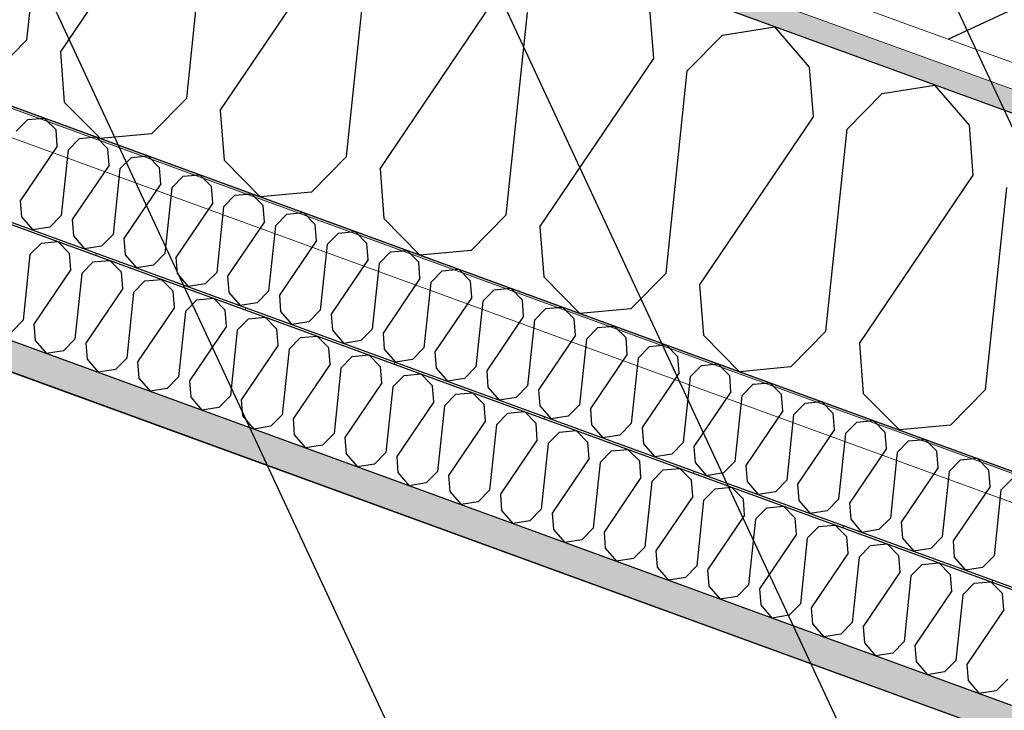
# Model space of a CAD drawing. Header units: millimetres. Extents: x 112481703 to 112588235, y 1264638581 to 1264713486.
# Tile 444 of 487: x 112583611 to 112584044, y 1264688972 to 1264689276. Entities that reach past the tile are written whole.
import ezdxf
from ezdxf.enums import TextEntityAlignment as Align

# ---------------------------------------------------------------- set-up
doc = ezdxf.new("R2010")
doc.units = ezdxf.units.MM
doc.header["$LTSCALE"] = 0.5
doc.header["$MEASUREMENT"] = 0
doc.linetypes.add('PLINE', pattern=[0])
for name, color, linetype, lineweight in [('235- Utvendig kledning og overflate', 7, 'Continuous', 0), ('236- Innvendig kledning og overflate', 7, 'Continuous', 0), ('262- Taktekking', 7, 'Continuous', 0)]:
    doc.layers.add(name, color=color, linetype=linetype, lineweight=lineweight)
for name, color, linetype in [('862- M___Nettoareal', 7, 'Continuous'), ('862- M___Nettoareal (1-100)', 7, 'Continuous'), ('862- M___Nettoareal(Polylinje)', 7, 'Continuous'), ('LA_farge_dekke_asfalt2', 7, 'Continuous'), ('Yttervegger.A225', 7, 'Continuous'), ('Yttervegger.A225 (Skravur)', 7, 'Continuous')]:
    doc.layers.add(name, color=color, linetype=linetype)
doc.styles.add('GENERATED_STYLE_1', font='arial.ttf')
pattern_1 = [(249.956, (112557650, 1264717795), (-81.357, 29.68231), [0, -50]), (249.956, (112557682.11, 1264717756.67), (-81.357, 29.68231), [0, -50])]

# ---------------------------------------------------------------- blocks, each defined once
blk = doc.blocks.new('Personalrom_1_1', base_point=(112584215.36, 1264687380.05))
at = {"layer": '862- M___Nettoareal(Polylinje)', "linetype": 'PLINE', "flags": 128}
blk.add_lwpolyline([(112586295.89, 1264688139.79), (112579715.19, 1264690540.69), (112579078.41, 1264688795.32), (112578651.54, 1264687625.32), (112580142.19, 1264687081.47), (112580274.65, 1264687033.14), (112580295.56, 1264687090.45), (112582622.75, 1264686241.4), (112582601.84, 1264686184.09), (112585232.24, 1264685224.41)], close=True, dxfattribs=at)
blk = doc.blocks.new('*X415', base_point=(112557650, 1264717795))
at = {"layer": 'Yttervegger.A225 (Skravur)', "linetype": 'PLINE'}
for p, q in [((112583613.95, 1264689267.01), (112583623.31, 1264689356)), ((112583628.72, 1264689261.61), (112583678.87, 1264689335.73)), ((112583684.28, 1264689241.35), (112583693.65, 1264689330.34)), ((112583699.06, 1264689235.95), (112583749.2, 1264689310.07)), ((112583754.61, 1264689215.68), (112583763.98, 1264689304.68)), ((112583769.39, 1264689210.29), (112583819.53, 1264689284.41)), ((112583824.94, 1264689190.02), (112583834.31, 1264689279.02)), ((112583889.87, 1264689258.75), (112583888.17, 1264689280.71)), ((112583920.09, 1264689269.07), (112583943.2, 1264689272.78)), ((112583958.5, 1264689255.05), (112583943.2, 1264689272.78)), ((112583904.64, 1264689253.36), (112583920.09, 1264689269.07)), ((112583613.95, 1264689267.01), (112583598.5, 1264689251.3)), ((112583628.72, 1264689261.61), (112583630.42, 1264689239.65)), ((112583839.72, 1264689184.63), (112583889.87, 1264689258.75)), ((112583960.2, 1264689233.09), (112583958.5, 1264689255.05)), ((112583895.28, 1264689164.36), (112583904.64, 1264689253.36)), ((112583990.42, 1264689243.41), (112584013.54, 1264689247.12)), ((112584028.83, 1264689229.39), (112584013.54, 1264689247.12)), ((112583974.98, 1264689227.7), (112583990.42, 1264689243.41)), ((112583630.42, 1264689239.65), (112583646.31, 1264689223.56)), ((112583684.28, 1264689241.35), (112583668.84, 1264689225.64)), ((112583699.06, 1264689235.95), (112583700.76, 1264689213.99)), ((112583910.05, 1264689158.97), (112583960.2, 1264689233.09)), ((112584030.53, 1264689207.43), (112584028.83, 1264689229.39)), ((112583668.84, 1264689225.64), (112583646.31, 1264689223.56)), ((112583965.61, 1264689138.7), (112583974.98, 1264689227.7)), ((112583700.76, 1264689213.99), (112583716.65, 1264689197.9)), ((112583754.61, 1264689215.68), (112583739.17, 1264689199.98)), ((112583769.39, 1264689210.29), (112583771.09, 1264689188.33)), ((112583980.39, 1264689133.31), (112584030.53, 1264689207.43)), ((112583739.17, 1264689199.98), (112583716.65, 1264689197.9)), ((112584035.94, 1264689113.04), (112584045.31, 1264689202.04)), ((112583824.94, 1264689190.02), (112583809.5, 1264689174.32)), ((112583771.09, 1264689188.33), (112583786.98, 1264689172.24)), ((112583839.72, 1264689184.63), (112583841.42, 1264689162.67)), ((112583809.5, 1264689174.32), (112583786.98, 1264689172.24)), ((112583895.28, 1264689164.36), (112583879.83, 1264689148.66)), ((112583841.42, 1264689162.67), (112583857.31, 1264689146.58)), ((112583910.05, 1264689158.97), (112583911.75, 1264689137.01)), ((112583879.83, 1264689148.66), (112583857.31, 1264689146.58)), ((112583965.61, 1264689138.7), (112583950.17, 1264689123)), ((112583911.75, 1264689137.01), (112583927.64, 1264689120.92)), ((112583980.39, 1264689133.31), (112583982.09, 1264689111.35)), ((112583950.17, 1264689123), (112583927.64, 1264689120.92)), ((112584035.94, 1264689113.04), (112584020.5, 1264689097.34)), ((112583982.09, 1264689111.35), (112583997.98, 1264689095.25)), ((112584020.5, 1264689097.34), (112583997.98, 1264689095.25))]:
    blk.add_line(p, q, dxfattribs=at)
blk = doc.blocks.new('*X541', base_point=(112557650, 1264717795))
at = {"layer": 'Yttervegger.A225 (Skravur)', "linetype": 'PLINE'}
for p, q in [((112583615.31, 1264689172.45), (112583620.31, 1264689177.54)), ((112583620.31, 1264689177.54), (112583627.62, 1264689178.22)), ((112583632.77, 1264689173), (112583627.62, 1264689178.22)), ((112583633.32, 1264689165.87), (112583632.77, 1264689173)), ((112583615.31, 1264689172.45), (112583612.27, 1264689143.58)), ((112583638.12, 1264689164.13), (112583643.12, 1264689169.22)), ((112583643.12, 1264689169.22), (112583650.43, 1264689169.89)), ((112583655.58, 1264689164.67), (112583650.43, 1264689169.89)), ((112583633.32, 1264689165.87), (112583617.06, 1264689141.84)), ((112583638.12, 1264689164.13), (112583635.08, 1264689135.26)), ((112583656.13, 1264689157.55), (112583655.58, 1264689164.67)), ((112583660.93, 1264689155.8), (112583665.93, 1264689160.9)), ((112583665.93, 1264689160.9), (112583673.24, 1264689161.57)), ((112583678.39, 1264689156.35), (112583673.24, 1264689161.57)), ((112583656.13, 1264689157.55), (112583639.87, 1264689133.51)), ((112583660.93, 1264689155.8), (112583657.89, 1264689126.94)), ((112583678.94, 1264689149.23), (112583678.39, 1264689156.35)), ((112583683.74, 1264689147.48), (112583688.75, 1264689152.58)), ((112583688.75, 1264689152.58), (112583696.05, 1264689153.25)), ((112583701.2, 1264689148.03), (112583696.05, 1264689153.25)), ((112583678.94, 1264689149.23), (112583662.68, 1264689125.19)), ((112583683.74, 1264689147.48), (112583680.7, 1264689118.62)), ((112583701.75, 1264689140.91), (112583701.2, 1264689148.03)), ((112583612.27, 1264689143.58), (112583607.26, 1264689138.49)), ((112583706.55, 1264689139.16), (112583711.56, 1264689144.25)), ((112583711.56, 1264689144.25), (112583718.86, 1264689144.93)), ((112583724.01, 1264689139.71), (112583718.86, 1264689144.93)), ((112583617.06, 1264689141.84), (112583617.61, 1264689134.71)), ((112583701.75, 1264689140.91), (112583685.49, 1264689116.87)), ((112583706.55, 1264689139.16), (112583703.51, 1264689110.29)), ((112583724.57, 1264689132.59), (112583724.01, 1264689139.71)), ((112583617.61, 1264689134.71), (112583622.57, 1264689128.96)), ((112583635.08, 1264689135.26), (112583630.07, 1264689130.17)), ((112583639.87, 1264689133.51), (112583640.42, 1264689126.39)), ((112583729.36, 1264689130.84), (112583734.37, 1264689135.93)), ((112583734.37, 1264689135.93), (112583741.67, 1264689136.61)), ((112583746.82, 1264689131.39), (112583741.67, 1264689136.61)), ((112583630.07, 1264689130.17), (112583622.57, 1264689128.96)), ((112583724.57, 1264689132.59), (112583708.3, 1264689108.55)), ((112583729.36, 1264689130.84), (112583726.32, 1264689101.97)), ((112583747.38, 1264689124.26), (112583746.82, 1264689131.39)), ((112583640.42, 1264689126.39), (112583645.38, 1264689120.64)), ((112583657.89, 1264689126.94), (112583652.88, 1264689121.84)), ((112583662.68, 1264689125.19), (112583663.23, 1264689118.07)), ((112583752.17, 1264689122.51), (112583757.18, 1264689127.61)), ((112583757.18, 1264689127.61), (112583764.48, 1264689128.28)), ((112583769.64, 1264689123.06), (112583764.48, 1264689128.28)), ((112583652.88, 1264689121.84), (112583645.38, 1264689120.64)), ((112583747.38, 1264689124.26), (112583731.11, 1264689100.22)), ((112583752.17, 1264689122.51), (112583749.13, 1264689093.65)), ((112583770.19, 1264689115.94), (112583769.64, 1264689123.06)), ((112583663.23, 1264689118.07), (112583668.19, 1264689112.32)), ((112583680.7, 1264689118.62), (112583675.69, 1264689113.52)), ((112583685.49, 1264689116.87), (112583686.04, 1264689109.75)), ((112583774.98, 1264689114.19), (112583779.99, 1264689119.29)), ((112583779.99, 1264689119.29), (112583787.29, 1264689119.96)), ((112583792.45, 1264689114.74), (112583787.29, 1264689119.96)), ((112583675.69, 1264689113.52), (112583668.19, 1264689112.32)), ((112583770.19, 1264689115.94), (112583753.92, 1264689091.9)), ((112583774.98, 1264689114.19), (112583771.94, 1264689085.33)), ((112583793, 1264689107.62), (112583792.45, 1264689114.74)), ((112583686.04, 1264689109.75), (112583691, 1264689104)), ((112583703.51, 1264689110.29), (112583698.5, 1264689105.2)), ((112583708.3, 1264689108.55), (112583708.85, 1264689101.42)), ((112583793, 1264689107.62), (112583776.73, 1264689083.58)), ((112583797.79, 1264689105.87), (112583802.8, 1264689110.96)), ((112583802.8, 1264689110.96), (112583810.1, 1264689111.64)), ((112583815.26, 1264689106.42), (112583810.1, 1264689111.64)), ((112583698.5, 1264689105.2), (112583691, 1264689104)), ((112583797.79, 1264689105.87), (112583794.75, 1264689077.01)), ((112583815.81, 1264689099.3), (112583815.26, 1264689106.42)), ((112583825.61, 1264689102.64), (112583832.91, 1264689103.32)), ((112583838.07, 1264689098.1), (112583832.91, 1264689103.32)), ((112583708.85, 1264689101.42), (112583713.81, 1264689095.67)), ((112583726.32, 1264689101.97), (112583721.31, 1264689096.88)), ((112583731.11, 1264689100.22), (112583731.66, 1264689093.1)), ((112583815.81, 1264689099.3), (112583799.54, 1264689075.26)), ((112583820.6, 1264689097.55), (112583825.61, 1264689102.64)), ((112583721.31, 1264689096.88), (112583713.81, 1264689095.67)), ((112583820.6, 1264689097.55), (112583817.56, 1264689068.68)), ((112583838.62, 1264689090.97), (112583838.07, 1264689098.1)), ((112583848.42, 1264689094.32), (112583855.72, 1264689095)), ((112583860.88, 1264689089.77), (112583855.72, 1264689095)), ((112583731.66, 1264689093.1), (112583736.62, 1264689087.35)), ((112583749.13, 1264689093.65), (112583744.12, 1264689088.56)), ((112583753.92, 1264689091.9), (112583754.47, 1264689084.78)), ((112583838.62, 1264689090.97), (112583822.35, 1264689066.94)), ((112583843.41, 1264689089.23), (112583848.42, 1264689094.32)), ((112583744.12, 1264689088.56), (112583736.62, 1264689087.35)), ((112583843.41, 1264689089.23), (112583840.37, 1264689060.36)), ((112583861.43, 1264689082.65), (112583860.88, 1264689089.77)), ((112583866.22, 1264689080.9), (112583871.23, 1264689086)), ((112583871.23, 1264689086), (112583878.53, 1264689086.67)), ((112583883.69, 1264689081.45), (112583878.53, 1264689086.67)), ((112583754.47, 1264689084.78), (112583759.44, 1264689079.03)), ((112583771.94, 1264689085.33), (112583766.93, 1264689080.23)), ((112583776.73, 1264689083.58), (112583777.28, 1264689076.46)), ((112583861.43, 1264689082.65), (112583845.17, 1264689058.61)), ((112583766.93, 1264689080.23), (112583759.44, 1264689079.03)), ((112583866.22, 1264689080.9), (112583863.18, 1264689052.04)), ((112583884.24, 1264689074.33), (112583883.69, 1264689081.45)), ((112583889.03, 1264689072.58), (112583894.04, 1264689077.68)), ((112583894.04, 1264689077.68), (112583901.34, 1264689078.35)), ((112583906.5, 1264689073.13), (112583901.34, 1264689078.35)), ((112583777.28, 1264689076.46), (112583782.25, 1264689070.71)), ((112583794.75, 1264689077.01), (112583789.74, 1264689071.91)), ((112583799.54, 1264689075.26), (112583800.1, 1264689068.13)), ((112583884.24, 1264689074.33), (112583867.98, 1264689050.29)), ((112583907.05, 1264689066.01), (112583906.5, 1264689073.13)), ((112583789.74, 1264689071.91), (112583782.25, 1264689070.71)), ((112583817.56, 1264689068.68), (112583812.55, 1264689063.59)), ((112583889.03, 1264689072.58), (112583885.99, 1264689043.72)), ((112583911.84, 1264689064.26), (112583916.85, 1264689069.35)), ((112583916.85, 1264689069.35), (112583924.16, 1264689070.03)), ((112583929.31, 1264689064.81), (112583924.16, 1264689070.03)), ((112583800.1, 1264689068.13), (112583805.06, 1264689062.39)), ((112583822.35, 1264689066.94), (112583822.91, 1264689059.81)), ((112583907.05, 1264689066.01), (112583890.79, 1264689041.97)), ((112583911.84, 1264689064.26), (112583908.8, 1264689035.39)), ((112583929.86, 1264689057.69), (112583929.31, 1264689064.81)), ((112583812.55, 1264689063.59), (112583805.06, 1264689062.39)), ((112583840.37, 1264689060.36), (112583835.36, 1264689055.27)), ((112583934.65, 1264689055.94), (112583939.66, 1264689061.03)), ((112583939.66, 1264689061.03), (112583946.97, 1264689061.71)), ((112583952.12, 1264689056.49), (112583946.97, 1264689061.71)), ((112583822.91, 1264689059.81), (112583827.87, 1264689054.06)), ((112583845.17, 1264689058.61), (112583845.72, 1264689051.49)), ((112583929.86, 1264689057.69), (112583913.6, 1264689033.65)), ((112583934.65, 1264689055.94), (112583931.62, 1264689027.07)), ((112583952.67, 1264689049.36), (112583952.12, 1264689056.49)), ((112583835.36, 1264689055.27), (112583827.87, 1264689054.06)), ((112583845.72, 1264689051.49), (112583850.68, 1264689045.74)), ((112583863.18, 1264689052.04), (112583858.18, 1264689046.95)), ((112583957.46, 1264689047.61), (112583962.47, 1264689052.71)), ((112583962.47, 1264689052.71), (112583969.78, 1264689053.38)), ((112583974.93, 1264689048.16), (112583969.78, 1264689053.38)), ((112583858.18, 1264689046.95), (112583850.68, 1264689045.74)), ((112583867.98, 1264689050.29), (112583868.53, 1264689043.17)), ((112583952.67, 1264689049.36), (112583936.41, 1264689025.32)), ((112583957.46, 1264689047.61), (112583954.43, 1264689018.75)), ((112583975.48, 1264689041.04), (112583974.93, 1264689048.16)), ((112583868.53, 1264689043.17), (112583873.49, 1264689037.42)), ((112583885.99, 1264689043.72), (112583880.99, 1264689038.62)), ((112583980.27, 1264689039.29), (112583985.28, 1264689044.39)), ((112583985.28, 1264689044.39), (112583992.59, 1264689045.06)), ((112583997.74, 1264689039.84), (112583992.59, 1264689045.06)), ((112583880.99, 1264689038.62), (112583873.49, 1264689037.42)), ((112583890.79, 1264689041.97), (112583891.34, 1264689034.85)), ((112583975.48, 1264689041.04), (112583959.22, 1264689017)), ((112583980.27, 1264689039.29), (112583977.24, 1264689010.43)), ((112583998.29, 1264689032.72), (112583997.74, 1264689039.84)), ((112583891.34, 1264689034.85), (112583896.3, 1264689029.1)), ((112583908.8, 1264689035.39), (112583903.8, 1264689030.3)), ((112584003.08, 1264689030.97), (112584008.09, 1264689036.06)), ((112584008.09, 1264689036.06), (112584015.4, 1264689036.74)), ((112584020.55, 1264689031.52), (112584015.4, 1264689036.74)), ((112583903.8, 1264689030.3), (112583896.3, 1264689029.1)), ((112583913.6, 1264689033.65), (112583914.15, 1264689026.52)), ((112583998.29, 1264689032.72), (112583982.03, 1264689008.68)), ((112584003.08, 1264689030.97), (112584000.05, 1264689002.11)), ((112584021.1, 1264689024.4), (112584020.55, 1264689031.52)), ((112583914.15, 1264689026.52), (112583919.11, 1264689020.77)), ((112583931.62, 1264689027.07), (112583926.61, 1264689021.98)), ((112583936.41, 1264689025.32), (112583936.96, 1264689018.2)), ((112584025.9, 1264689022.65), (112584030.9, 1264689027.74)), ((112584030.9, 1264689027.74), (112584038.21, 1264689028.42)), ((112584043.36, 1264689023.2), (112584038.21, 1264689028.42)), ((112583926.61, 1264689021.98), (112583919.11, 1264689020.77)), ((112584021.1, 1264689024.4), (112584004.84, 1264689000.36)), ((112584025.9, 1264689022.65), (112584022.86, 1264688993.78)), ((112584043.91, 1264689016.07), (112584043.36, 1264689023.2)), ((112583936.96, 1264689018.2), (112583941.92, 1264689012.45)), ((112583954.43, 1264689018.75), (112583949.42, 1264689013.66)), ((112583959.22, 1264689017), (112583959.77, 1264689009.88)), ((112583949.42, 1264689013.66), (112583941.92, 1264689012.45)), ((112584043.91, 1264689016.07), (112584027.65, 1264688992.04)), ((112583959.77, 1264689009.88), (112583964.73, 1264689004.13)), ((112583977.24, 1264689010.43), (112583972.23, 1264689005.33)), ((112583982.03, 1264689008.68), (112583982.58, 1264689001.56)), ((112583972.23, 1264689005.33), (112583964.73, 1264689004.13)), ((112583982.58, 1264689001.56), (112583987.54, 1264688995.81)), ((112584000.05, 1264689002.11), (112583995.04, 1264688997.01)), ((112584004.84, 1264689000.36), (112584005.39, 1264688993.24)), ((112583995.04, 1264688997.01), (112583987.54, 1264688995.81)), ((112584005.39, 1264688993.24), (112584010.35, 1264688987.49)), ((112584022.86, 1264688993.78), (112584017.85, 1264688988.69)), ((112584027.65, 1264688992.04), (112584028.2, 1264688984.91)), ((112584017.85, 1264688988.69), (112584010.35, 1264688987.49)), ((112584028.2, 1264688984.91), (112584033.16, 1264688979.16)), ((112584045.67, 1264688985.46), (112584040.66, 1264688980.37)), ((112584040.66, 1264688980.37), (112584033.16, 1264688979.16))]:
    blk.add_line(p, q, dxfattribs=at)
blk = doc.blocks.new('*X544', base_point=(112557650, 1264717795))
at = {"layer": 'Yttervegger.A225 (Skravur)', "linetype": 'PLINE'}
for p, q in [((112583609.29, 1264689226.8), (112583614.3, 1264689231.9)), ((112583614.3, 1264689231.9), (112583621.6, 1264689232.57)), ((112583626.76, 1264689227.35), (112583621.6, 1264689232.57)), ((112583627.31, 1264689220.23), (112583626.76, 1264689227.35)), ((112583627.31, 1264689220.23), (112583611.04, 1264689196.19)), ((112583632.1, 1264689218.48), (112583637.11, 1264689223.57)), ((112583637.11, 1264689223.57), (112583644.41, 1264689224.25)), ((112583649.57, 1264689219.03), (112583644.41, 1264689224.25)), ((112583632.1, 1264689218.48), (112583629.06, 1264689189.62)), ((112583650.12, 1264689211.91), (112583649.57, 1264689219.03)), ((112583659.92, 1264689215.25), (112583667.22, 1264689215.93)), ((112583672.38, 1264689210.71), (112583667.22, 1264689215.93)), ((112583650.12, 1264689211.91), (112583633.85, 1264689187.87)), ((112583654.91, 1264689210.16), (112583659.92, 1264689215.25)), ((112583654.91, 1264689210.16), (112583651.87, 1264689181.29)), ((112583672.93, 1264689203.58), (112583672.38, 1264689210.71)), ((112583682.73, 1264689206.93), (112583690.03, 1264689207.6)), ((112583695.19, 1264689202.38), (112583690.03, 1264689207.6)), ((112583672.93, 1264689203.58), (112583656.66, 1264689179.54)), ((112583677.72, 1264689201.84), (112583682.73, 1264689206.93)), ((112583677.72, 1264689201.84), (112583674.68, 1264689172.97)), ((112583695.74, 1264689195.26), (112583695.19, 1264689202.38)), ((112583700.53, 1264689193.51), (112583705.54, 1264689198.61)), ((112583705.54, 1264689198.61), (112583712.84, 1264689199.28)), ((112583718, 1264689194.06), (112583712.84, 1264689199.28)), ((112583611.04, 1264689196.19), (112583611.59, 1264689189.07)), ((112583695.74, 1264689195.26), (112583679.48, 1264689171.22)), ((112583700.53, 1264689193.51), (112583697.49, 1264689164.65)), ((112583718.55, 1264689186.94), (112583718, 1264689194.06)), ((112583723.34, 1264689185.19), (112583728.35, 1264689190.29)), ((112583728.35, 1264689190.29), (112583735.65, 1264689190.96)), ((112583740.81, 1264689185.74), (112583735.65, 1264689190.96)), ((112583611.59, 1264689189.07), (112583616.56, 1264689183.32)), ((112583629.06, 1264689189.62), (112583624.05, 1264689184.52)), ((112583633.85, 1264689187.87), (112583634.41, 1264689180.74)), ((112583718.55, 1264689186.94), (112583702.29, 1264689162.9)), ((112583741.36, 1264689178.62), (112583740.81, 1264689185.74)), ((112583624.05, 1264689184.52), (112583616.56, 1264689183.32)), ((112583651.87, 1264689181.29), (112583646.86, 1264689176.2)), ((112583723.34, 1264689185.19), (112583720.3, 1264689156.33)), ((112583746.15, 1264689176.87), (112583751.16, 1264689181.96)), ((112583751.16, 1264689181.96), (112583758.47, 1264689182.64)), ((112583763.62, 1264689177.42), (112583758.47, 1264689182.64)), ((112583634.41, 1264689180.74), (112583639.37, 1264689175)), ((112583656.66, 1264689179.54), (112583657.22, 1264689172.42)), ((112583741.36, 1264689178.62), (112583725.1, 1264689154.58)), ((112583746.15, 1264689176.87), (112583743.11, 1264689148)), ((112583764.17, 1264689170.29), (112583763.62, 1264689177.42)), ((112583646.86, 1264689176.2), (112583639.37, 1264689175)), ((112583674.68, 1264689172.97), (112583669.67, 1264689167.88)), ((112583768.96, 1264689168.55), (112583773.97, 1264689173.64)), ((112583773.97, 1264689173.64), (112583781.28, 1264689174.32)), ((112583786.43, 1264689169.1), (112583781.28, 1264689174.32)), ((112583657.22, 1264689172.42), (112583662.18, 1264689166.67)), ((112583679.48, 1264689171.22), (112583680.03, 1264689164.1)), ((112583764.17, 1264689170.29), (112583747.91, 1264689146.26)), ((112583768.96, 1264689168.55), (112583765.93, 1264689139.68)), ((112583786.98, 1264689161.97), (112583786.43, 1264689169.1)), ((112583669.67, 1264689167.88), (112583662.18, 1264689166.67)), ((112583680.03, 1264689164.1), (112583684.99, 1264689158.35)), ((112583697.49, 1264689164.65), (112583692.49, 1264689159.55)), ((112583791.77, 1264689160.22), (112583796.78, 1264689165.32)), ((112583796.78, 1264689165.32), (112583804.09, 1264689165.99)), ((112583809.24, 1264689160.77), (112583804.09, 1264689165.99)), ((112583692.49, 1264689159.55), (112583684.99, 1264689158.35)), ((112583702.29, 1264689162.9), (112583702.84, 1264689155.78)), ((112583786.98, 1264689161.97), (112583770.72, 1264689137.93)), ((112583791.77, 1264689160.22), (112583788.74, 1264689131.36)), ((112583809.79, 1264689153.65), (112583809.24, 1264689160.77)), ((112583702.84, 1264689155.78), (112583707.8, 1264689150.03)), ((112583720.3, 1264689156.33), (112583715.3, 1264689151.23)), ((112583814.58, 1264689151.9), (112583819.59, 1264689157)), ((112583819.59, 1264689157), (112583826.9, 1264689157.67)), ((112583832.05, 1264689152.45), (112583826.9, 1264689157.67)), ((112583715.3, 1264689151.23), (112583707.8, 1264689150.03)), ((112583725.1, 1264689154.58), (112583725.65, 1264689147.46)), ((112583809.79, 1264689153.65), (112583793.53, 1264689129.61)), ((112583814.58, 1264689151.9), (112583811.55, 1264689123.04)), ((112583832.6, 1264689145.33), (112583832.05, 1264689152.45)), ((112583725.65, 1264689147.46), (112583730.61, 1264689141.71)), ((112583743.11, 1264689148), (112583738.11, 1264689142.91)), ((112583837.39, 1264689143.58), (112583842.4, 1264689148.67)), ((112583842.4, 1264689148.67), (112583849.71, 1264689149.35)), ((112583854.86, 1264689144.13), (112583849.71, 1264689149.35)), ((112583738.11, 1264689142.91), (112583730.61, 1264689141.71)), ((112583747.91, 1264689146.26), (112583748.46, 1264689139.13)), ((112583832.6, 1264689145.33), (112583816.34, 1264689121.29)), ((112583837.39, 1264689143.58), (112583834.36, 1264689114.72)), ((112583855.41, 1264689137.01), (112583854.86, 1264689144.13)), ((112583748.46, 1264689139.13), (112583753.42, 1264689133.38)), ((112583765.93, 1264689139.68), (112583760.92, 1264689134.59)), ((112583770.72, 1264689137.93), (112583771.27, 1264689130.81)), ((112583860.2, 1264689135.26), (112583865.21, 1264689140.35)), ((112583865.21, 1264689140.35), (112583872.52, 1264689141.03)), ((112583877.67, 1264689135.81), (112583872.52, 1264689141.03)), ((112583760.92, 1264689134.59), (112583753.42, 1264689133.38)), ((112583855.41, 1264689137.01), (112583839.15, 1264689112.97)), ((112583860.2, 1264689135.26), (112583857.17, 1264689106.39)), ((112583878.22, 1264689128.68), (112583877.67, 1264689135.81)), ((112583771.27, 1264689130.81), (112583776.23, 1264689125.06)), ((112583788.74, 1264689131.36), (112583783.73, 1264689126.27)), ((112583793.53, 1264689129.61), (112583794.08, 1264689122.49)), ((112583883.02, 1264689126.94), (112583888.02, 1264689132.03)), ((112583888.02, 1264689132.03), (112583895.33, 1264689132.7)), ((112583900.48, 1264689127.48), (112583895.33, 1264689132.7)), ((112583783.73, 1264689126.27), (112583776.23, 1264689125.06)), ((112583878.22, 1264689128.68), (112583861.96, 1264689104.65)), ((112583883.02, 1264689126.94), (112583879.98, 1264689098.07)), ((112583901.03, 1264689120.36), (112583900.48, 1264689127.48)), ((112583794.08, 1264689122.49), (112583799.04, 1264689116.74)), ((112583811.55, 1264689123.04), (112583806.54, 1264689117.94)), ((112583816.34, 1264689121.29), (112583816.89, 1264689114.17)), ((112583905.83, 1264689118.61), (112583910.83, 1264689123.71)), ((112583910.83, 1264689123.71), (112583918.14, 1264689124.38)), ((112583923.29, 1264689119.16), (112583918.14, 1264689124.38)), ((112583806.54, 1264689117.94), (112583799.04, 1264689116.74)), ((112583901.03, 1264689120.36), (112583884.77, 1264689096.32)), ((112583905.83, 1264689118.61), (112583902.79, 1264689089.75)), ((112583923.84, 1264689112.04), (112583923.29, 1264689119.16)), ((112583816.89, 1264689114.17), (112583821.85, 1264689108.42)), ((112583834.36, 1264689114.72), (112583829.35, 1264689109.62)), ((112583839.15, 1264689112.97), (112583839.7, 1264689105.84)), ((112583923.84, 1264689112.04), (112583907.58, 1264689088)), ((112583928.64, 1264689110.29), (112583933.64, 1264689115.39)), ((112583933.64, 1264689115.39), (112583940.95, 1264689116.06)), ((112583946.1, 1264689110.84), (112583940.95, 1264689116.06)), ((112583829.35, 1264689109.62), (112583821.85, 1264689108.42)), ((112583928.64, 1264689110.29), (112583925.6, 1264689081.43)), ((112583946.65, 1264689103.72), (112583946.1, 1264689110.84)), ((112583956.46, 1264689107.06), (112583963.76, 1264689107.74)), ((112583968.91, 1264689102.52), (112583963.76, 1264689107.74)), ((112583839.7, 1264689105.84), (112583844.66, 1264689100.1)), ((112583857.17, 1264689106.39), (112583852.16, 1264689101.3)), ((112583861.96, 1264689104.65), (112583862.51, 1264689097.52)), ((112583946.65, 1264689103.72), (112583930.39, 1264689079.68)), ((112583951.45, 1264689101.97), (112583956.46, 1264689107.06)), ((112583852.16, 1264689101.3), (112583844.66, 1264689100.1)), ((112583951.45, 1264689101.97), (112583948.41, 1264689073.1)), ((112583969.47, 1264689095.4), (112583968.91, 1264689102.52)), ((112583979.27, 1264689098.74), (112583986.57, 1264689099.42)), ((112583991.72, 1264689094.2), (112583986.57, 1264689099.42)), ((112583862.51, 1264689097.52), (112583867.47, 1264689091.77)), ((112583879.98, 1264689098.07), (112583874.97, 1264689092.98)), ((112583884.77, 1264689096.32), (112583885.32, 1264689089.2)), ((112583969.47, 1264689095.4), (112583953.2, 1264689071.36)), ((112583974.26, 1264689093.65), (112583979.27, 1264689098.74)), ((112583874.97, 1264689092.98), (112583867.47, 1264689091.77)), ((112583974.26, 1264689093.65), (112583971.22, 1264689064.78)), ((112583992.28, 1264689087.07), (112583991.72, 1264689094.2)), ((112583997.07, 1264689085.32), (112584002.08, 1264689090.42)), ((112584002.08, 1264689090.42), (112584009.38, 1264689091.09)), ((112584014.54, 1264689085.87), (112584009.38, 1264689091.09)), ((112583885.32, 1264689089.2), (112583890.28, 1264689083.45)), ((112583902.79, 1264689089.75), (112583897.78, 1264689084.65)), ((112583907.58, 1264689088), (112583908.13, 1264689080.88)), ((112583992.28, 1264689087.07), (112583976.01, 1264689063.03)), ((112584015.09, 1264689078.75), (112584014.54, 1264689085.87)), ((112583897.78, 1264689084.65), (112583890.28, 1264689083.45)), ((112583997.07, 1264689085.32), (112583994.03, 1264689056.46)), ((112584019.88, 1264689077), (112584024.89, 1264689082.1)), ((112584024.89, 1264689082.1), (112584032.19, 1264689082.77)), ((112584037.35, 1264689077.55), (112584032.19, 1264689082.77)), ((112583908.13, 1264689080.88), (112583913.09, 1264689075.13)), ((112583925.6, 1264689081.43), (112583920.59, 1264689076.33)), ((112583930.39, 1264689079.68), (112583930.94, 1264689072.56)), ((112584015.09, 1264689078.75), (112583998.82, 1264689054.71)), ((112584037.9, 1264689070.43), (112584037.35, 1264689077.55)), ((112583920.59, 1264689076.33), (112583913.09, 1264689075.13)), ((112583948.41, 1264689073.1), (112583943.4, 1264689068.01)), ((112584019.88, 1264689077), (112584016.84, 1264689048.14)), ((112584042.69, 1264689068.68), (112584047.7, 1264689073.77)), ((112583930.94, 1264689072.56), (112583935.9, 1264689066.81)), ((112583953.2, 1264689071.36), (112583953.75, 1264689064.23)), ((112584037.9, 1264689070.43), (112584021.63, 1264689046.39)), ((112584042.69, 1264689068.68), (112584039.65, 1264689039.82)), ((112583943.4, 1264689068.01), (112583935.9, 1264689066.81)), ((112583953.75, 1264689064.23), (112583958.71, 1264689058.48)), ((112583971.22, 1264689064.78), (112583966.21, 1264689059.69)), ((112583976.01, 1264689063.03), (112583976.56, 1264689055.91)), ((112583966.21, 1264689059.69), (112583958.71, 1264689058.48)), ((112583976.56, 1264689055.91), (112583981.52, 1264689050.16)), ((112583994.03, 1264689056.46), (112583989.02, 1264689051.37)), ((112583989.02, 1264689051.37), (112583981.52, 1264689050.16)), ((112583998.82, 1264689054.71), (112583999.37, 1264689047.59)), ((112583999.37, 1264689047.59), (112584004.34, 1264689041.84)), ((112584016.84, 1264689048.14), (112584011.83, 1264689043.04)), ((112584011.83, 1264689043.04), (112584004.34, 1264689041.84)), ((112584021.63, 1264689046.39), (112584022.18, 1264689039.27)), ((112584022.18, 1264689039.27), (112584027.15, 1264689033.52)), ((112584039.65, 1264689039.82), (112584034.64, 1264689034.72)), ((112584034.64, 1264689034.72), (112584027.15, 1264689033.52))]:
    blk.add_line(p, q, dxfattribs=at)
blk = doc.blocks.new('Label_59', base_point=(112584245.38, 1264690493.04))
at = {"layer": '862- M___Nettoareal (1-100)', "char_height": 200, "attachment_point": 1, "rotation": 249.956, "style": 'GENERATED_STYLE_1'}
for s, insert in [('\\A1;{\\pql;\\pt0,241000;\\fArial|b0|i0|c0|p0;\\W1.000000;10,1\\fArial|b0|i0|c0|p0;\\W1.000000;\\A1{\\H.66x;\\S^  ;}\\fArial|b0|i0|c0|p0;\\W1.000000; m\\fArial|b0|i0|c0|p0;\\W1.000000;\\A1{\\H.66x;\\S2^  ;}\\fArial|b0|i0|c0|p0;\\W1.000000;\\fArial|b0|i0|c0|p0;\\W1.000000;\\fArial|b0|i0|c0|p0;\\W1.000000;\\fArial|b0|i0|c0|p0;\\W1.000000;\\fArial|b0|i0|c0|p0;\\W1.000000;\\fArial|b0|i0|c0|p0;\\W1.000000;\\fArial|b0|i0|c0|p0;\\W1.000000;\\A1{\\H.66x;\\S^  ;}\\fArial|b0|i0|c0|p0;\\W1.000000;\\fArial|b0|i0|c0|p0;\\W1.000000;\\A1{\\H.66x;\\S^  ;}\\fArial|b0|i0|c0|p0;\\W1.000000;\\fArial|b0|i0|c0|p0;\\W1.000000;\\fArial|b0|i0|c0|p0;\\W1.000000;\\fArial|b0|i0|c0|p0;\\W1.000000;\\fArial|b0|i0|c0|p0;\\W1.000000;\\fArial|b0|i0|c0|p0;\\W1.000000;\\fArial|b0|i0|c0|p0;\\W1.000000;\\A1{\\H.66x;\\S^  ;}\\fArial|b0|i0|c0|p0;\\W1.000000;\\fArial|b0|i0|c0|p0;\\W1.000000;\\A1{\\H.66x;\\S^  ;}\\fArial|b0|i0|c0|p0;\\W1.000000;\\fArial|b0|i0|c0|p0;\\W1.000000;\\fArial|b0|i0|c0|p0;\\W1.000000;\\fArial|b0|i0|c0|p0;\\W1.000000;\\fArial|b0|i0|c0|p0;\\W1.000000;\\fArial|b0|i0|c0|p0;\\W1.000000;\\fArial|b0|i0|c0|p0;\\W1.000000;\\A1{\\H.66x;\\S^  ;}\\fArial|b0|i0|c0|p0;\\W1.000000;\\fArial|b0|i0|c0|p0;\\W1.000000;\\A1{\\H.66x;\\S^  ;}\\fArial|b0|i0|c0|p0;\\W1.000000;\\fArial|b0|i0|c0|p0;\\W1.000000;\\fArial|b0|i0|c0|p0;\\W1.000000;\\fArial|b0|i0|c0|p0;\\W1.000000;\\fArial|b0|i0|c0|p0;\\W1.000000;\\fArial|b0|i0|c0|p0;\\W1.000000;\\fArial|b0|i0|c0|p0;\\W1.000000;\\A1{\\H.66x;\\S^  ;}\\fArial|b0|i0|c0|p0;\\W1.000000;\\fArial|b0|i0|c0|p0;\\W1.000000;\\A1{\\H.66x;\\S^  ;}\\fArial|b0|i0|c0|p0;\\W1.000000;\\fArial|b0|i0|c0|p0;\\W1.000000;\\fArial|b0|i0|c0|p0;\\W1.000000;\\fArial|b0|i0|c0|p0;\\W1.000000;\\fArial|b0|i0|c0|p0;\\W1.000000;\\fArial|b0|i0|c0|p0;\\W1.000000;\\fArial|b0|i0|c0|p0;\\W1.000000;\\fArial|b0|i0|c0|p0;\\W1.000000;}', (112584299.44, 1264691241.42)), ('\\A1;{\\pql;\\pt0,241000;\\fArial|b0|i0|c0|p0;\\W1.000000;Teknisk rom\\fArial|b0|i0|c0|p0;\\W1.000000;\\A1{\\H.66x;\\S^  ;}\\fArial|b0|i0|c0|p0;\\W1.000000;\\fArial|b0|i0|c0|p0;\\W1.000000;\\A1{\\H.66x;\\S^  ;}\\fArial|b0|i0|c0|p0;\\W1.000000;\\fArial|b0|i0|c0|p0;\\W1.000000;\\fArial|b0|i0|c0|p0;\\W1.000000;\\fArial|b0|i0|c0|p0;\\W1.000000;\\fArial|b0|i0|c0|p0;\\W1.000000;\\fArial|b0|i0|c0|p0;\\W1.000000;\\fArial|b0|i0|c0|p0;\\W1.000000;\\A1{\\H.66x;\\S^  ;}\\fArial|b0|i0|c0|p0;\\W1.000000;\\fArial|b0|i0|c0|p0;\\W1.000000;\\A1{\\H.66x;\\S^  ;}\\fArial|b0|i0|c0|p0;\\W1.000000;\\fArial|b0|i0|c0|p0;\\W1.000000;\\fArial|b0|i0|c0|p0;\\W1.000000;\\fArial|b0|i0|c0|p0;\\W1.000000;\\fArial|b0|i0|c0|p0;\\W1.000000;\\fArial|b0|i0|c0|p0;\\W1.000000;\\fArial|b0|i0|c0|p0;\\W1.000000;\\A1{\\H.66x;\\S^  ;}\\fArial|b0|i0|c0|p0;\\W1.000000;\\fArial|b0|i0|c0|p0;\\W1.000000;\\A1{\\H.66x;\\S^  ;}\\fArial|b0|i0|c0|p0;\\W1.000000;\\fArial|b0|i0|c0|p0;\\W1.000000;\\fArial|b0|i0|c0|p0;\\W1.000000;\\fArial|b0|i0|c0|p0;\\W1.000000;\\fArial|b0|i0|c0|p0;\\W1.000000;\\fArial|b0|i0|c0|p0;\\W1.000000;\\fArial|b0|i0|c0|p0;\\W1.000000;\\A1{\\H.66x;\\S^  ;}\\fArial|b0|i0|c0|p0;\\W1.000000;\\fArial|b0|i0|c0|p0;\\W1.000000;\\A1{\\H.66x;\\S^  ;}\\fArial|b0|i0|c0|p0;\\W1.000000;\\fArial|b0|i0|c0|p0;\\W1.000000;\\fArial|b0|i0|c0|p0;\\W1.000000;\\fArial|b0|i0|c0|p0;\\W1.000000;\\fArial|b0|i0|c0|p0;\\W1.000000;\\fArial|b0|i0|c0|p0;\\W1.000000;\\fArial|b0|i0|c0|p0;\\W1.000000;\\A1{\\H.66x;\\S^  ;}\\fArial|b0|i0|c0|p0;\\W1.000000;\\fArial|b0|i0|c0|p0;\\W1.000000;\\A1{\\H.66x;\\S^  ;}\\fArial|b0|i0|c0|p0;\\W1.000000;\\fArial|b0|i0|c0|p0;\\W1.000000;\\fArial|b0|i0|c0|p0;\\W1.000000;\\fArial|b0|i0|c0|p0;\\W1.000000;\\fArial|b0|i0|c0|p0;\\W1.000000;\\fArial|b0|i0|c0|p0;\\W1.000000;\\fArial|b0|i0|c0|p0;\\W1.000000;\\fArial|b0|i0|c0|p0;\\W1.000000;}', (112584597.38, 1264691132.72)), ('\\A1;{\\pql;\\pt0,241000;\\fArial|b0|i0|c0|p0;\\W1.000000;20\\fArial|b0|i0|c0|p0;\\W1.000000;\\A1{\\H.66x;\\S^  ;}\\fArial|b0|i0|c0|p0;\\W1.000000;\\fArial|b0|i0|c0|p0;\\W1.000000;\\A1{\\H.66x;\\S^  ;}\\fArial|b0|i0|c0|p0;\\W1.000000;\\fArial|b0|i0|c0|p0;\\W1.000000;\\fArial|b0|i0|c0|p0;\\W1.000000;\\fArial|b0|i0|c0|p0;\\W1.000000;\\fArial|b0|i0|c0|p0;\\W1.000000;\\fArial|b0|i0|c0|p0;\\W1.000000;\\fArial|b0|i0|c0|p0;\\W1.000000;\\A1{\\H.66x;\\S^  ;}\\fArial|b0|i0|c0|p0;\\W1.000000;\\fArial|b0|i0|c0|p0;\\W1.000000;\\A1{\\H.66x;\\S^  ;}\\fArial|b0|i0|c0|p0;\\W1.000000;\\fArial|b0|i0|c0|p0;\\W1.000000;\\fArial|b0|i0|c0|p0;\\W1.000000;\\fArial|b0|i0|c0|p0;\\W1.000000;\\fArial|b0|i0|c0|p0;\\W1.000000;\\fArial|b0|i0|c0|p0;\\W1.000000;\\fArial|b0|i0|c0|p0;\\W1.000000;\\A1{\\H.66x;\\S^  ;}\\fArial|b0|i0|c0|p0;\\W1.000000;\\fArial|b0|i0|c0|p0;\\W1.000000;\\A1{\\H.66x;\\S^  ;}\\fArial|b0|i0|c0|p0;\\W1.000000;\\fArial|b0|i0|c0|p0;\\W1.000000;\\fArial|b0|i0|c0|p0;\\W1.000000;\\fArial|b0|i0|c0|p0;\\W1.000000;\\fArial|b0|i0|c0|p0;\\W1.000000;\\fArial|b0|i0|c0|p0;\\W1.000000;\\fArial|b0|i0|c0|p0;\\W1.000000;\\A1{\\H.66x;\\S^  ;}\\fArial|b0|i0|c0|p0;\\W1.000000;\\fArial|b0|i0|c0|p0;\\W1.000000;\\A1{\\H.66x;\\S^  ;}\\fArial|b0|i0|c0|p0;\\W1.000000;\\fArial|b0|i0|c0|p0;\\W1.000000;\\fArial|b0|i0|c0|p0;\\W1.000000;\\fArial|b0|i0|c0|p0;\\W1.000000;\\fArial|b0|i0|c0|p0;\\W1.000000;\\fArial|b0|i0|c0|p0;\\W1.000000;\\fArial|b0|i0|c0|p0;\\W1.000000;\\A1{\\H.66x;\\S^  ;}\\fArial|b0|i0|c0|p0;\\W1.000000;\\fArial|b0|i0|c0|p0;\\W1.000000;\\A1{\\H.66x;\\S^  ;}\\fArial|b0|i0|c0|p0;\\W1.000000;\\fArial|b0|i0|c0|p0;\\W1.000000;\\fArial|b0|i0|c0|p0;\\W1.000000;\\fArial|b0|i0|c0|p0;\\W1.000000;\\fArial|b0|i0|c0|p0;\\W1.000000;\\fArial|b0|i0|c0|p0;\\W1.000000;\\fArial|b0|i0|c0|p0;\\W1.000000;\\fArial|b0|i0|c0|p0;\\W1.000000;}', (112584899.49, 1264691043.79))]:
    blk.add_mtext(s, dxfattribs=dict(at, insert=insert))
at = {"layer": '862- M___Nettoareal (1-100)', "style": 'GENERATED_STYLE_1'}
for tag, p in [('DUMMY_108', (112584351.93, 1264691243.56)), ('DUMMY_107', (112584647.18, 1264691135.84)), ('DUMMY_106', (112584942.44, 1264691028.12))]:
    blk.add_attdef(tag, text='', height=200, rotation=249.956, dxfattribs=at).set_placement(p, align=Align.TOP_LEFT)
blk = doc.blocks.new('Label_60', base_point=(112583384.99, 1264688134.75))
at = {"layer": '862- M___Nettoareal (1-100)', "insert": (112584054.82, 1264688728.6), "char_height": 200, "attachment_point": 1, "rotation": 249.956, "style": 'GENERATED_STYLE_1'}
blk.add_mtext('\\A1;{\\pql;\\pt0,241000;\\fArial|b0|i0|c0|p0;\\W1.000000;1\\fArial|b0|i0|c0|p0;\\W1.000000;\\A1{\\H.66x;\\S^  ;}\\fArial|b0|i0|c0|p0;\\W1.000000;\\fArial|b0|i0|c0|p0;\\W1.000000;\\A1{\\H.66x;\\S^  ;}\\fArial|b0|i0|c0|p0;\\W1.000000;\\fArial|b0|i0|c0|p0;\\W1.000000;\\fArial|b0|i0|c0|p0;\\W1.000000;\\fArial|b0|i0|c0|p0;\\W1.000000;\\fArial|b0|i0|c0|p0;\\W1.000000;\\fArial|b0|i0|c0|p0;\\W1.000000;\\fArial|b0|i0|c0|p0;\\W1.000000;\\A1{\\H.66x;\\S^  ;}\\fArial|b0|i0|c0|p0;\\W1.000000;\\fArial|b0|i0|c0|p0;\\W1.000000;\\A1{\\H.66x;\\S^  ;}\\fArial|b0|i0|c0|p0;\\W1.000000;\\fArial|b0|i0|c0|p0;\\W1.000000;\\fArial|b0|i0|c0|p0;\\W1.000000;\\fArial|b0|i0|c0|p0;\\W1.000000;\\fArial|b0|i0|c0|p0;\\W1.000000;\\fArial|b0|i0|c0|p0;\\W1.000000;\\fArial|b0|i0|c0|p0;\\W1.000000;\\A1{\\H.66x;\\S^  ;}\\fArial|b0|i0|c0|p0;\\W1.000000;\\fArial|b0|i0|c0|p0;\\W1.000000;\\A1{\\H.66x;\\S^  ;}\\fArial|b0|i0|c0|p0;\\W1.000000;\\fArial|b0|i0|c0|p0;\\W1.000000;\\fArial|b0|i0|c0|p0;\\W1.000000;\\fArial|b0|i0|c0|p0;\\W1.000000;\\fArial|b0|i0|c0|p0;\\W1.000000;\\fArial|b0|i0|c0|p0;\\W1.000000;\\fArial|b0|i0|c0|p0;\\W1.000000;\\A1{\\H.66x;\\S^  ;}\\fArial|b0|i0|c0|p0;\\W1.000000;\\fArial|b0|i0|c0|p0;\\W1.000000;\\A1{\\H.66x;\\S^  ;}\\fArial|b0|i0|c0|p0;\\W1.000000;\\fArial|b0|i0|c0|p0;\\W1.000000;\\fArial|b0|i0|c0|p0;\\W1.000000;\\fArial|b0|i0|c0|p0;\\W1.000000;\\fArial|b0|i0|c0|p0;\\W1.000000;\\fArial|b0|i0|c0|p0;\\W1.000000;\\fArial|b0|i0|c0|p0;\\W1.000000;\\A1{\\H.66x;\\S^  ;}\\fArial|b0|i0|c0|p0;\\W1.000000;\\fArial|b0|i0|c0|p0;\\W1.000000;\\A1{\\H.66x;\\S^  ;}\\fArial|b0|i0|c0|p0;\\W1.000000;\\fArial|b0|i0|c0|p0;\\W1.000000;\\fArial|b0|i0|c0|p0;\\W1.000000;\\fArial|b0|i0|c0|p0;\\W1.000000;\\fArial|b0|i0|c0|p0;\\W1.000000;\\fArial|b0|i0|c0|p0;\\W1.000000;\\fArial|b0|i0|c0|p0;\\W1.000000;\\fArial|b0|i0|c0|p0;\\W1.000000;}', dxfattribs=at)
at = {"layer": '862- M___Nettoareal (1-100)', "style": 'GENERATED_STYLE_1'}
for tag, p in [('DUMMY_108', (112583507.25, 1264688928.37)), ('DUMMY_107', (112583802.51, 1264688820.65)), ('DUMMY_106', (112584097.76, 1264688712.93))]:
    blk.add_attdef(tag, text='', height=200, rotation=249.956, dxfattribs=at).set_placement(p, align=Align.TOP_LEFT)

msp = doc.modelspace()

# ---------------------------------------------------------------- hatches: boundary and pattern name
at = {"layer": '262- Taktekking', "linetype": 'Continuous'}
h = msp.add_hatch(dxfattribs=at)
h.set_pattern_fill('Membran', color=256, style=0, pattern_type=2)
h.set_pattern_definition([(249.956, (112557650, 1264717795), (-65.76007, 23.99193), [])])
h.paths.add_polyline_path([(112586374.45, 1264688177.13), (112581932.18, 1264689797.85), (112581931.84, 1264689796.91), (112586374.1, 1264688176.19)])
at = {"layer": 'LA_farge_dekke_asfalt2', "linetype": 'Continuous'}
h = msp.add_hatch(dxfattribs=at)
h.set_pattern_fill('Murverk', color=256, style=0, pattern_type=2)
h.set_pattern_definition([(294.956, (112557650, 1264717795), (163.1938, 75.94596), [])])
h.paths.add_polyline_path([(112562670.28, 1264672618.44), (112565507.41, 1264680394.81), (112573384.41, 1264677520.97), (112579262.36, 1264693631.99), (112587341.37, 1264690684.44), (112579714.93, 1264669780.94), (112576475.27, 1264670962.9), (112575386.63, 1264667979.01)])
at = {"layer": 'Yttervegger.A225 (Skravur)', "linetype": 'Continuous'}
h = msp.add_hatch(dxfattribs=at)
h.set_pattern_fill('Skrålinjer_1', color=256, style=0, pattern_type=2)
h.set_pattern_definition([(204.95599, (112557650, 1264717795), (-12.65766, 27.198964), [])])
h.paths.add_polyline_path([(112586661.16, 1264688326.93), (112582160.55, 1264689968.94), (112582153.01, 1264689948.27), (112586653.62, 1264688306.27)])
h = msp.add_hatch(dxfattribs=at)
h.set_pattern_fill('Prikker_tett', color=256, style=0, pattern_type=2)
h.set_pattern_definition(pattern_1)
h.paths.add_polyline_path([(112586630.12, 1264688303.13), (112582149.24, 1264689937.94), (112582145.81, 1264689928.54), (112586626.69, 1264688293.74)])
h = msp.add_hatch(dxfattribs=at)
h.set_pattern_fill('Prikker_tett', color=256, style=0, pattern_type=2)
h.set_pattern_definition(pattern_1)
h.paths.add_polyline_path([(112586424.38, 1264688208.94), (112582094.75, 1264689788.57), (112582090.63, 1264689777.29), (112586420.26, 1264688197.67)])
msp.add_hatch(color=256, dxfattribs=at).paths.add_polyline_path([(112586435.99, 1264688205.77), (112582095.09, 1264689789.51), (112582094.75, 1264689788.57), (112586435.65, 1264688204.83)])
h = msp.add_hatch(dxfattribs=at)
h.set_pattern_fill('Prikker_tett', color=256, style=0, pattern_type=2)
h.set_pattern_definition(pattern_1)
h.paths.add_polyline_path([(112581915.39, 1264689751.81), (112581910.93, 1264689739.6), (112586295.89, 1264688139.79), (112586300.35, 1264688152)])

# ---------------------------------------------------------------- linework, layer by layer
at = {"layer": '235- Utvendig kledning og overflate', "linetype": 'PLINE'}
for p, q in [((112586643.28, 1264688310.04), (112582153.01, 1264689948.27)), ((112586630.12, 1264688303.13), (112582149.24, 1264689937.94))]:
    msp.add_line(p, q, dxfattribs=at)
at = {"layer": '236- Innvendig kledning og overflate', "linetype": 'PLINE'}
msp.add_line((112582094.75, 1264689788.57), (112586424.38, 1264688208.94), dxfattribs=at)
at = {"layer": '236- Innvendig kledning og overflate', "linetype": 'PLINE', "flags": 128}
for points in [[(112586391.84, 1264688221.88), (112581948.63, 1264689842.94)], [(112582090.63, 1264689777.29), (112586420.26, 1264688197.67)]]:
    msp.add_lwpolyline(points, dxfattribs=at)
at = {"layer": 'Yttervegger.A225', "linetype": 'PLINE'}
for p, q in [((112586487.66, 1264688344.46), (112582145.81, 1264689928.54)), ((112581931.84, 1264689796.91), (112586329.01, 1264688192.64)), ((112581932.18, 1264689797.85), (112586374.45, 1264688177.13)), ((112582095.09, 1264689789.51), (112586435.99, 1264688205.77)), ((112581915.39, 1264689751.81), (112586300.35, 1264688152))]:
    msp.add_line(p, q, dxfattribs=at)
at = {"layer": 'Yttervegger.A225', "linetype": 'PLINE', "flags": 128}
msp.add_lwpolyline([(112581910.93, 1264689739.6), (112586295.89, 1264688139.79)], dxfattribs=at)

# ---------------------------------------------------------------- block references
at = {"layer": '862- M___Nettoareal', "linetype": 'Continuous'}
msp.add_blockref('Personalrom_1_1', (112584215.36, 1264687380.05), dxfattribs=at)
at = {"layer": '862- M___Nettoareal (1-100)', "linetype": 'PLINE'}
for name, p in [('Label_59', (112584245.38, 1264690493.04)), ('Label_60', (112583384.99, 1264688134.75))]:
    msp.add_blockref(name, p, dxfattribs=at)
at = {"layer": 'Yttervegger.A225'}
for name in ['*X415', '*X544', '*X541']:
    msp.add_blockref(name, (112557650, 1264717795), dxfattribs=at)

doc.saveas('drawing.dxf')
